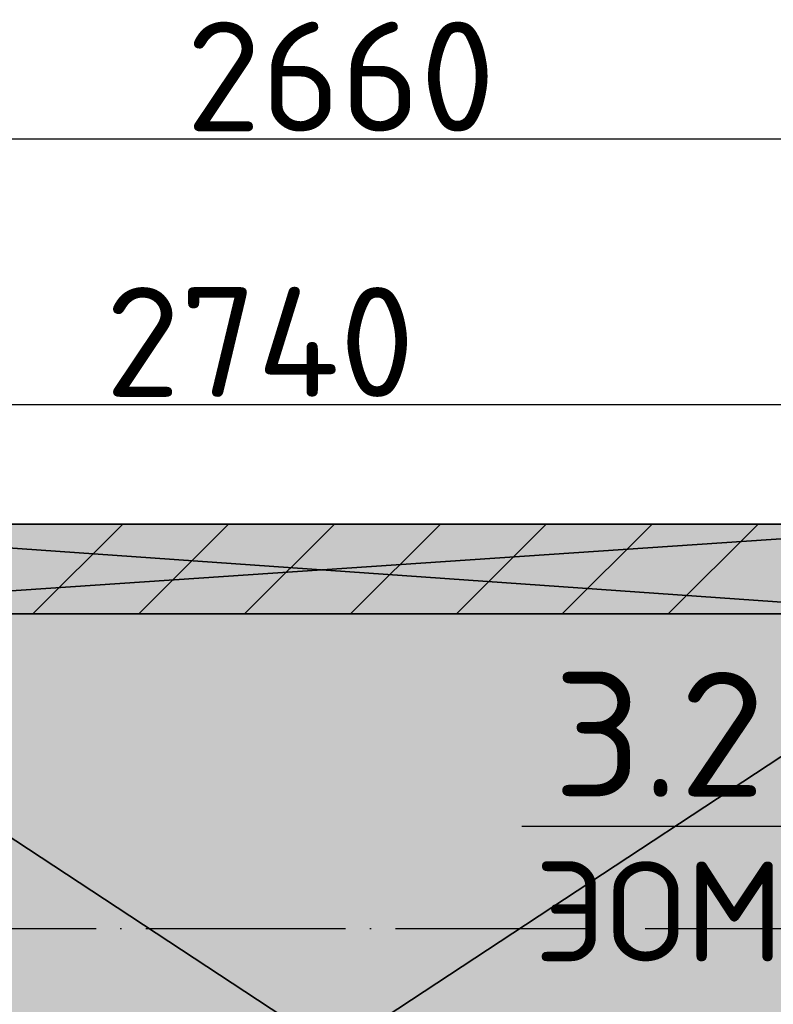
# Model space of a CAD drawing. Header units: millimetres. Extents: x 40580 to 559114, y -343730 to 81020.
# Tile 350 of 656: x 351963 to 353473, y -51347 to -49374. Entities that reach past the tile are written whole.
import ezdxf
from ezdxf.enums import TextEntityAlignment as Align

# ---------------------------------------------------------------- set-up
doc = ezdxf.new("R2010")
doc.units = ezdxf.units.MM
doc.linetypes.add('______11', pattern=[500, 400, -50, 0, -50])
doc.linetypes.add('______5', pattern=[1100, 800, -100, 100, -100])
for name, color, linetype in [('____________', 7, 'Continuous'), ('_________________', 7, 'Continuous'), ('___________________', 253, '______5'), ('______________________', 7, 'Continuous'), ('_________________________0', 7, 'Continuous')]:
    doc.layers.add(name, color=color, linetype=linetype)
doc.styles.add('ISOCPEUR', font='isocpeur.ttf')

msp = doc.modelspace()

# ---------------------------------------------------------------- hatches: boundary and pattern name
at = {"layer": '____________', "linetype": 'Continuous'}
msp.add_hatch(color=9, dxfattribs=at).paths.add_polyline_path([(351263.2, -50565.1), (353823.2, -50565.1), (353823.2, -50385.1), (351263.2, -50385.1)])

# ---------------------------------------------------------------- linework, layer by layer
at = {"layer": '____________', "color": 253, "linetype": '______5'}
for p, q in [((351989.4, -50565.1), (352169.4, -50385.1)), ((352413.7, -50565.1), (352593.7, -50385.1)), ((352838, -50565.1), (353018, -50385.1)), ((353262.2, -50565.1), (353442.2, -50385.1))]:
    msp.add_line(p, q, dxfattribs=at)
at = {"layer": '____________', "color": 253, "linetype": '______11'}
for p, q in [((352201.6, -50565.1), (352381.6, -50385.1)), ((352625.8, -50565.1), (352805.8, -50385.1)), ((353050.1, -50565.1), (353230.1, -50385.1))]:
    msp.add_line(p, q, dxfattribs=at)
at = {"layer": '_________________', "color": 254, "linetype": 'Continuous'}
for points in [[(351263.2, -52315.1), (351263.2, -50565.1), (353923.2, -52315.1)], [(353923.2, -52315.1), (351263.2, -50565.1), (353923.2, -50565.1)]]:
    msp.add_solid(points, dxfattribs=at)
at = {"layer": '___________________', "color": 253, "linetype": '______11'}
msp.add_line((338213.2, -51195.1), (359553.2, -51195.1), dxfattribs=at)
at = {"layer": '______________________', "color": 7, "linetype": 'Continuous'}
for p, q in [((351263.2, -49613.2), (353923.2, -49613.2)), ((351083.2, -50145.1), (353823.2, -50145.1))]:
    msp.add_line(p, q, dxfattribs=at)
at = {"layer": '_________________________0', "color": 7, "linetype": 'Continuous'}
msp.add_line((353529.3, -50991.3), (352969.3, -50991.3), dxfattribs=at)

# ---------------------------------------------------------------- texts
at = {"layer": '______________________', "color": 7, "style": 'ISOCPEUR'}
for s, p in [('2660', (352296.2, -49598.2)), ('2740', (352134.2, -50130.1))]:
    msp.add_text(s, height=220, dxfattribs=at).set_placement(p)
at = {"layer": '_________________________0', "color": 7, "linetype": 'Continuous', "style": 'ISOCPEUR'}
for s, height, p, p2 in [('3.2', 250, (353031.8, -50931.3), (353456.8, -50931.3)), ('ЭОМ', 200, (352994.3, -51261.3), (353494.3, -51261.3))]:
    msp.add_text(s, height=height, dxfattribs=at).set_placement(p, p2, align=Align.FIT)

# ---------------------------------------------------------------- meshes
at = {"layer": '____________', "color": 7, "linetype": 'Continuous'}
mesh = msp.add_polyface(dxfattribs=at)
corners = [(353823.2, -50385.1, -400), (353923.2, -50385.1, -400), (353923.2, -50385.1, -3800), (351263.2, -50385.1, -3800), (351263.2, -50385.1, -350), (353823.2, -50385.1, -350)]
mesh.append_faces([[corners[k] for k in face] for face in [(3, 4, 0), (2, 3, 0)]], dxfattribs={"vtx1": -1, "vtx2": -1, "color": 7})
mesh.append_faces([[corners[k] for k in face] for face in [(4, 5, 0), (0, 1, 2)]], dxfattribs={"vtx2": -1, "color": 7})
mesh = msp.add_polyface(dxfattribs=at)
corners = [(351263.2, -50385.1, -350), (351263.2, -50565.1, -350), (353823.2, -50565.1, -350), (353823.2, -50385.1, -350)]
mesh.append_faces([[corners[k] for k in face] for face in [(1, 2, 0)]], dxfattribs={"vtx1": -1, "color": 7})
mesh.append_faces([[corners[k] for k in face] for face in [(2, 3, 0)]], dxfattribs={"vtx2": -1, "color": 7})
mesh = msp.add_polyface(dxfattribs=at)
corners = [(351263.2, -50565.1, -3800), (351263.2, -50385.1, -3800), (353923.2, -50385.1, -3800), (353923.2, -50565.1, -3800)]
mesh.append_faces([[corners[k] for k in face] for face in [(1, 2, 0)]], dxfattribs={"vtx1": -1, "color": 7})
mesh.append_faces([[corners[k] for k in face] for face in [(2, 3, 0)]], dxfattribs={"vtx2": -1, "color": 7})
mesh = msp.add_polyface(dxfattribs=at)
corners = [(353823.2, -50565.1, -350), (351263.2, -50565.1, -350), (351263.2, -50565.1, -3800), (353923.2, -50565.1, -3800), (353923.2, -50565.1, -400), (353823.2, -50565.1, -400)]
mesh.append_faces([[corners[k] for k in face] for face in [(5, 1, 3)]], dxfattribs={"vtx0": -1, "vtx1": -1, "vtx2": -1, "color": 7})
mesh.append_faces([[corners[k] for k in face] for face in [(3, 4, 5), (1, 2, 3), (5, 0, 1)]], dxfattribs={"vtx2": -1, "color": 7})
at = {"layer": '_________________', "color": 7, "linetype": 'Continuous'}
mesh = msp.add_polyface(dxfattribs=at)
corners = [(353923.2, -50565.1, -2200), (351263.2, -50565.1, -2200), (351263.2, -50565.1, -2000), (353923.2, -50565.1, -2000)]
mesh.append_faces([[corners[k] for k in face] for face in [(1, 2, 0)]], dxfattribs={"vtx1": -1, "color": 7})
mesh.append_faces([[corners[k] for k in face] for face in [(2, 3, 0)]], dxfattribs={"vtx2": -1, "color": 7})
mesh = msp.add_polyface(dxfattribs=at)
corners = [(353923.2, -50565.1, -2000), (351263.2, -50565.1, -2000), (351263.2, -52315.1, -2000), (353923.2, -52315.1, -2000)]
mesh.append_faces([[corners[k] for k in face] for face in [(1, 2, 0)]], dxfattribs={"vtx1": -1, "color": 7})
mesh.append_faces([[corners[k] for k in face] for face in [(2, 3, 0)]], dxfattribs={"vtx2": -1, "color": 7})
mesh = msp.add_polyface(dxfattribs=at)
corners = [(351263.2, -50565.1, -2200), (353923.2, -50565.1, -2200), (353923.2, -52315.1, -2200), (351263.2, -52315.1, -2200)]
mesh.append_faces([[corners[k] for k in face] for face in [(1, 2, 0)]], dxfattribs={"vtx1": -1, "color": 7})
mesh.append_faces([[corners[k] for k in face] for face in [(2, 3, 0)]], dxfattribs={"vtx2": -1, "color": 7})

doc.saveas('drawing.dxf')
